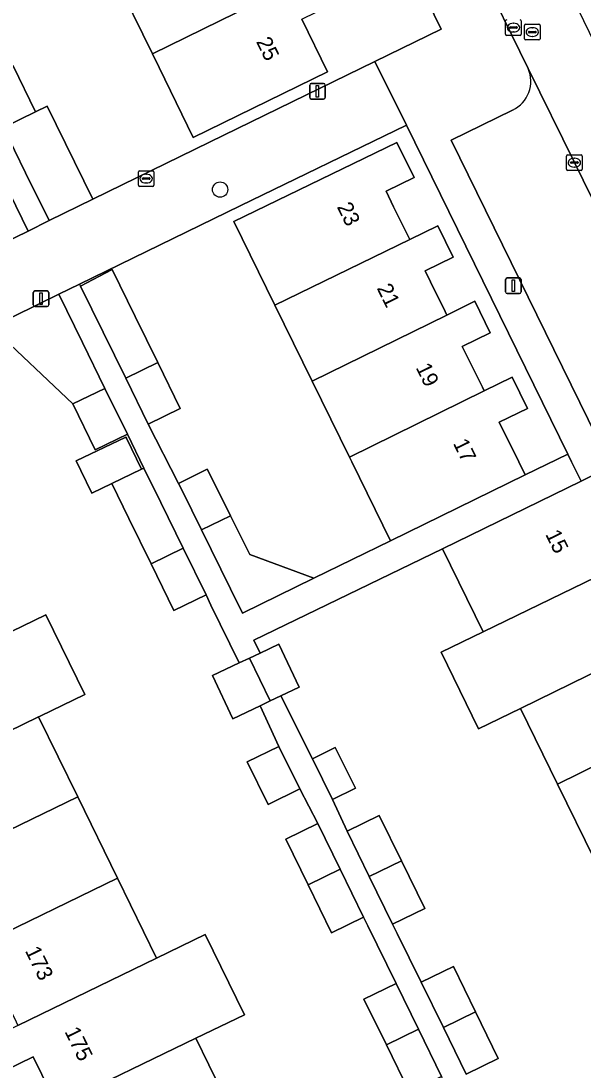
# Model space of a CAD drawing. Extents: x 160455 to 162082, y 388339 to 389736.
# Drawn here: x 160940.6 to 160976.6, y 388961 to 389028.3 of the extents above; entities that cross this region are included whole.
import ezdxf

# ---------------------------------------------------------------- set-up
doc = ezdxf.new("R2010")
doc.units = 0
for name, color, linetype in [('IMGEO_Boom', 7, 'Continuous'), ('IMGEO_Erf', 7, 'Continuous'), ('IMGEO_Kolk', 7, 'Continuous'), ('IMGEO_Lichtmast', 7, 'Continuous'), ('IMGEO_Muur', 7, 'Continuous'), ('IMGEO_Pand', 7, 'Continuous'), ('IMGEO_Pand_nummerreeks', 7, 'Continuous'), ('IMGEO_Parkeervlak_open', 7, 'Continuous'), ('IMGEO_Rijbaan_lokaal_open', 7, 'Continuous'), ('IMGEO_Rioolput', 7, 'Continuous'), ('IMGEO_Voetpad_open', 7, 'Continuous')]:
    doc.layers.add(name, color=color, linetype=linetype)

msp = doc.modelspace()

# ---------------------------------------------------------------- linework, layer by layer
at = {"layer": 'IMGEO_Boom'}
msp.add_circle((160953.328, 389017.463), 0.489, dxfattribs=at)
at = {"layer": 'IMGEO_Erf'}
for points in [[(160940.063, 389025.405), (160941.504, 389022.454), (160942.251, 389022.819), (160945.163, 389016.855), (160952.647, 389020.509), (160963.237, 389025.675), (160967.485, 389027.747), (160962.045, 389038.924)], [(160958.567, 389028.384), (160960.213, 389025.014), (160951.609, 389020.808), (160949.413, 389025.3), (160948.991, 389026.163), (160946.486, 389031.287)], [(160937.756, 389013.207), (160941.025, 389014.806), (160939.85, 389017.207)], [(160957.534, 388975.814), (160959.59, 388976.818), (160958.44, 388979.035), (160956.414, 388978.038), (160955.071, 388980.768), (160957.096, 388981.765), (160955.897, 388984.373), (160954.146, 388983.543), (160952.839, 388986.301), (160954.557, 388987.115), (160952.742, 388990.824), (160952.424, 388991.475), (160950.367, 388990.469), (160948.901, 388993.468), (160947.474, 388996.387), (160946.384, 388998.616), (160945.104, 388997.997), (160944.401, 388999.451), (160944.104, 389000.066), (160947.286, 389001.59), (160947.321, 389001.517), (160948.281, 388999.534), (160948.444, 388999.614), (160947.388, 389001.777), (160945.331, 389000.771), (160943.886, 389003.725), (160938.681, 389008.641)], [(160977.323, 388974.508), (160974.952, 388979.353), (160972.581, 388984.199), (160969.887, 388982.881), (160967.481, 388987.799), (160970.175, 388989.117), (160967.576, 388994.43), (160955.488, 388988.566), (160955.888, 388987.746), (160957.085, 388988.314), (160958.392, 388985.556), (160957.228, 388985.004), (160959.237, 388980.968), (160960.706, 388981.695), (160961.998, 388979.081), (160960.529, 388978.355), (160961.463, 388976.339), (160963.521, 388977.344), (160964.94, 388974.438), (160966.438, 388971.372), (160964.381, 388970.367), (160964.669, 388969.778), (160966.212, 388966.641), (160968.27, 388967.646), (160969.688, 388964.744), (160971.146, 388961.759), (160969.089, 388960.754)], [(160939.203, 388988.758), (160942.168, 388990.207), (160944.664, 388985.102), (160941.789, 388983.697), (160941.699, 388983.653), (160944.206, 388978.524), (160946.748, 388973.322), (160949.26, 388968.183), (160952.377, 388969.695), (160954.886, 388964.561), (160951.768, 388963.052), (160954.272, 388957.931)], [(160951.165, 388934.782), (160962.079, 388940.151), (160962.749, 388940.478), (160965.493, 388941.816), (160974.545, 388946.231), (160972.835, 388949.729), (160970.778, 388948.723), (160969.014, 388952.332), (160967.567, 388955.292), (160969.624, 388956.297), (160967.813, 388959.998), (160967.515, 388960.608), (160965.458, 388959.602), (160963.977, 388962.631), (160962.545, 388965.561), (160964.602, 388966.566), (160962.802, 388970.25), (160962.524, 388970.818), (160960.467, 388969.813), (160958.963, 388972.89), (160957.534, 388975.814)], [(160942.46, 388959.6), (160941.355, 388961.857), (160939.56, 388960.978)]]:
    msp.add_lwpolyline(points, dxfattribs=at)
msp.add_lwpolyline([(160959.226, 389005.173), (160956.838, 389010.044), (160954.208, 389015.41), (160964.646, 389020.492), (160965.752, 389018.24), (160963.958, 389017.359), (160964.444, 389016.368), (160965.367, 389014.488), (160965.475, 389014.267), (160967.272, 389015.146), (160968.259, 389013.136), (160966.464, 389012.255), (160966.81, 389011.549), (160967.746, 389009.644), (160967.857, 389009.418), (160969.651, 389010.301), (160970.638, 389008.291), (160968.843, 389007.41), (160969.585, 389005.901), (160970.13, 389004.791), (160970.242, 389004.564), (160972.034, 389005.447), (160973.021, 389003.438), (160971.214, 389002.553), (160972.464, 389000), (160972.868, 388999.174), (160975.598, 389000.511), (160965.26, 389021.604), (160954.605, 389016.426), (160944.325, 389011.407), (160944.392, 389011.27), (160946.417, 389012.347), (160947.893, 389009.326), (160949.335, 389006.375), (160950.774, 389003.43), (160948.716, 389002.425), (160950.663, 388998.624), (160952.508, 388999.542), (160952.731, 388999.094), (160953.993, 388996.558), (160955.236, 388994.059), (160959.34, 388992.554), (160964.24, 388994.945), (160961.762, 389000), (160961.61, 389000.311)], close=True, dxfattribs=at)
at = {"layer": 'IMGEO_Kolk'}
for p, q in [((160975.525, 389018.766), (160975.525, 389019.618)), ((160975.6, 389019.692), (160976.452, 389019.692)), ((160976.013, 389019.472), (160976.038, 389019.472)), ((160976.526, 389019.618), (160976.526, 389018.766)), ((160975.784, 389019.186), (160975.784, 389019.198)), ((160976.222, 389019.149), (160975.824, 389019.149)), ((160975.827, 389019.235), (160976.225, 389019.235)), ((160976.036, 389018.912), (160976.011, 389018.912)), ((160976.268, 389019.198), (160976.268, 389019.186)), ((160948.088, 389017.742), (160948.088, 389018.594)), ((160948.163, 389018.668), (160949.015, 389018.668)), ((160948.347, 389018.162), (160948.347, 389018.174)), ((160948.785, 389018.125), (160948.387, 389018.125)), ((160948.39, 389018.211), (160948.788, 389018.211)), ((160948.576, 389018.448), (160948.601, 389018.448)), ((160948.831, 389018.174), (160948.831, 389018.162)), ((160949.089, 389018.594), (160949.089, 389017.742)), ((160976.452, 389018.692), (160975.6, 389018.692)), ((160949.015, 389017.668), (160948.163, 389017.668)), ((160948.599, 389017.888), (160948.574, 389017.888))]:
    msp.add_line(p, q, dxfattribs=at)
for points in [[(160975.525, 389018.766), (160975.525, 389019.618)], [(160975.6, 389019.692), (160976.452, 389019.692)], [(160976.526, 389019.618), (160976.526, 389018.766)], [(160948.088, 389017.742), (160948.088, 389018.594)], [(160948.163, 389018.668), (160949.015, 389018.668)], [(160949.089, 389018.594), (160949.089, 389017.742)], [(160976.452, 389018.692), (160975.6, 389018.692)], [(160949.015, 389017.668), (160948.163, 389017.668)]]:
    msp.add_lwpolyline(points, dxfattribs=at)
for centre, radius, start, end in [((160975.602, 389019.616), 0.0765, 91.55205, 178.44795), ((160975.602, 389019.616), 0.0765, 91.55205, 178.44795), ((160976.45, 389019.616), 0.0765, 1.55205, 88.44795), ((160976.45, 389019.616), 0.0765, 1.55205, 88.44795), ((160975.602, 389018.768), 0.0765, 181.55205, 268.44795), ((160975.602, 389018.768), 0.0765, 181.55205, 268.44795), ((160975.824, 389019.195), 0.0403, 85.87752, 175.75265), ((160975.821, 389019.185), 0.0366, 178.93798, 274.71019), ((160976.225, 389019.192), 0.043, 264.86636, 352.45326), ((160976.229, 389019.197), 0.0386, 1.73085, 96.63898), ((160976.45, 389018.768), 0.0765, 271.55205, 358.44795), ((160976.45, 389018.768), 0.0765, 271.55205, 358.44795), ((160948.165, 389018.592), 0.0765, 91.55205, 178.44795), ((160948.165, 389018.592), 0.0765, 91.55205, 178.44795), ((160948.387, 389018.171), 0.0403, 85.87752, 175.75265), ((160948.384, 389018.161), 0.0366, 178.93798, 274.71019), ((160948.788, 389018.168), 0.043, 264.86636, 352.45326), ((160948.792, 389018.173), 0.0386, 1.73085, 96.63898), ((160949.013, 389018.592), 0.0765, 1.55205, 88.44795), ((160949.013, 389018.592), 0.0765, 1.55205, 88.44795), ((160948.165, 389017.744), 0.0765, 181.55205, 268.44795), ((160948.165, 389017.744), 0.0765, 181.55205, 268.44795), ((160949.013, 389017.744), 0.0765, 271.55205, 358.44795), ((160949.013, 389017.744), 0.0765, 271.55205, 358.44795)]:
    msp.add_arc(centre, radius, start, end, dxfattribs=at)
for centre, major_axis, ratio, start_param, end_param in [((160976.012, 389019.192), (-0.387, 0.002), 0.722429, 4.712389, 7.853982), ((160976.037, 389019.192), (-0.39, 0.002), 0.717154, 1.570796, 4.712389), ((160948.575, 389018.168), (-0.387, 0.002), 0.722429, 4.712389, 7.853982), ((160948.6, 389018.168), (-0.39, 0.002), 0.717154, 1.570796, 4.712389)]:
    msp.add_ellipse(centre, major_axis=major_axis, ratio=ratio, start_param=start_param, end_param=end_param, dxfattribs=at)
at = {"layer": 'IMGEO_Lichtmast'}
for p, q in [((160959.067, 389023.37), (160959.067, 389024.17)), ((160959.067, 389024.17), (160959.067, 389023.37)), ((160959.167, 389024.27), (160959.957, 389024.27)), ((160959.957, 389024.27), (160959.167, 389024.27)), ((160960.057, 389024.17), (160960.057, 389023.37)), ((160960.057, 389023.37), (160960.057, 389024.17)), ((160959.957, 389023.27), (160959.167, 389023.27)), ((160959.167, 389023.27), (160959.957, 389023.27)), ((160971.622, 389010.904), (160971.622, 389011.704)), ((160971.622, 389011.704), (160971.622, 389010.904)), ((160971.722, 389011.804), (160972.512, 389011.804)), ((160972.512, 389011.804), (160971.722, 389011.804)), ((160972.612, 389011.704), (160972.612, 389010.904)), ((160972.612, 389010.904), (160972.612, 389011.704)), ((160941.358, 389010.069), (160941.358, 389010.869)), ((160941.358, 389010.869), (160941.358, 389010.069)), ((160941.458, 389010.969), (160942.248, 389010.969)), ((160942.248, 389010.969), (160941.458, 389010.969)), ((160942.348, 389010.869), (160942.348, 389010.069)), ((160942.348, 389010.069), (160942.348, 389010.869)), ((160972.512, 389010.804), (160971.722, 389010.804)), ((160971.722, 389010.804), (160972.512, 389010.804)), ((160942.248, 389009.969), (160941.458, 389009.969)), ((160941.458, 389009.969), (160942.248, 389009.969))]:
    msp.add_line(p, q, dxfattribs=at)
for points in [[(160959.487, 389024.145), (160959.637, 389024.145), (160959.637, 389023.395), (160959.487, 389023.395), (160959.487, 389024.145)], [(160972.042, 389011.679), (160972.192, 389011.679), (160972.192, 389010.929), (160972.042, 389010.929), (160972.042, 389011.679)], [(160941.778, 389010.844), (160941.928, 389010.844), (160941.928, 389010.094), (160941.778, 389010.094), (160941.778, 389010.844)]]:
    msp.add_lwpolyline(points, dxfattribs=at)
for centre, start, end in [((160959.167, 389024.17), 90, 180), ((160959.167, 389024.17), 90, 180), ((160959.957, 389024.17), 0, 90), ((160959.957, 389024.17), 360, 90), ((160959.167, 389023.37), 180, 270), ((160959.167, 389023.37), 180, 270), ((160959.957, 389023.37), 270, 0), ((160959.957, 389023.37), 270, 0), ((160971.722, 389011.704), 90, 180), ((160971.722, 389011.704), 90, 180), ((160972.512, 389011.704), 0, 90), ((160972.512, 389011.704), 360, 90), ((160941.458, 389010.869), 90, 180), ((160941.458, 389010.869), 90, 180), ((160942.248, 389010.869), 0, 90), ((160942.248, 389010.869), 360, 90), ((160971.722, 389010.904), 180, 270), ((160971.722, 389010.904), 180, 270), ((160972.512, 389010.904), 270, 0), ((160972.512, 389010.904), 270, 0), ((160941.458, 389010.069), 180, 270), ((160941.458, 389010.069), 180, 270), ((160942.248, 389010.069), 270, 0), ((160942.248, 389010.069), 270, 0)]:
    msp.add_arc(centre, 0.1, start, end, dxfattribs=at)
at = {"layer": 'IMGEO_Muur'}
for points in [[(160952.647, 389020.509), (160945.163, 389016.855)], [(160954.605, 389016.426), (160944.325, 389011.407)]]:
    msp.add_lwpolyline(points, dxfattribs=at)
at = {"layer": 'IMGEO_Pand'}
for points in [[(160955.081, 389035.528), (160946.486, 389031.287), (160948.991, 389026.163), (160957.582, 389030.405), (160957.471, 389030.632), (160956.769, 389032.069), (160956.407, 389032.809), (160956.066, 389033.507), (160957.863, 389034.386), (160956.873, 389036.413)], [(160958.567, 389028.384), (160960.364, 389029.263), (160959.375, 389031.29), (160957.582, 389030.405), (160948.991, 389026.163), (160949.413, 389025.3), (160951.609, 389020.808), (160960.213, 389025.014)], [(160939.446, 389021.45), (160941.504, 389022.454), (160940.063, 389025.405), (160938.005, 389024.4)], [(160939.446, 389021.45), (160940.869, 389018.536), (160942.365, 389015.473), (160945.163, 389016.855), (160942.251, 389022.819), (160941.504, 389022.454)], [(160956.838, 389010.044), (160965.475, 389014.267), (160965.367, 389014.488), (160964.444, 389016.368), (160963.958, 389017.359), (160965.752, 389018.24), (160964.646, 389020.492), (160954.208, 389015.41)], [(160965.475, 389014.267), (160956.838, 389010.044), (160959.226, 389005.173), (160967.857, 389009.418), (160967.746, 389009.644), (160966.81, 389011.549), (160966.464, 389012.255), (160968.259, 389013.136), (160967.272, 389015.146)], [(160949.335, 389006.375), (160947.893, 389009.326), (160946.417, 389012.347), (160944.392, 389011.27), (160945.836, 389008.32), (160947.278, 389005.369)], [(160943.886, 389003.725), (160945.951, 389004.718), (160944.511, 389007.663), (160943.002, 389010.753), (160938.681, 389008.641)], [(160967.857, 389009.418), (160959.226, 389005.173), (160961.61, 389000.311), (160970.242, 389004.564), (160970.13, 389004.791), (160969.585, 389005.901), (160968.843, 389007.41), (160970.638, 389008.291), (160969.651, 389010.301)], [(160949.335, 389006.375), (160947.278, 389005.369), (160948.716, 389002.425), (160950.774, 389003.43)], [(160971.214, 389002.553), (160973.021, 389003.438), (160972.034, 389005.447), (160970.242, 389004.564), (160961.61, 389000.311), (160961.762, 389000), (160964.24, 388994.945), (160972.868, 388999.174), (160972.464, 389000)], [(160943.886, 389003.725), (160945.331, 389000.771), (160947.388, 389001.777), (160945.951, 389004.718)], [(160947.321, 389001.517), (160947.286, 389001.59), (160944.104, 389000.066), (160944.401, 388999.451), (160945.104, 388997.997), (160946.384, 388998.616), (160948.281, 388999.534)], [(160949.531, 388997.392), (160948.444, 388999.614), (160948.281, 388999.534), (160946.384, 388998.616), (160947.474, 388996.387), (160948.901, 388993.468), (160950.961, 388994.468)], [(160950.663, 388998.624), (160950.886, 388998.176), (160952.136, 388995.643), (160953.993, 388996.558), (160952.731, 388999.094), (160952.508, 388999.542)], [(160977.985, 388999.523), (160976.451, 388998.772), (160967.576, 388994.43), (160970.175, 388989.117), (160978.814, 388993.296), (160978.709, 388993.511), (160978.005, 388994.946), (160977.3, 388996.382), (160979.094, 388997.262)], [(160953.993, 388996.558), (160952.136, 388995.643), (160953.993, 388991.878), (160954.771, 388990.301), (160959.34, 388992.554), (160955.236, 388994.059)], [(160950.961, 388994.468), (160948.901, 388993.468), (160950.367, 388990.469), (160952.424, 388991.475)], [(160981.201, 388988.431), (160981.09, 388988.657), (160980.448, 388989.967), (160979.805, 388991.277), (160981.599, 388992.157), (160980.613, 388994.166), (160978.814, 388993.296), (160970.175, 388989.117), (160967.481, 388987.799), (160969.887, 388982.881), (160972.581, 388984.199)], [(160939.203, 388988.758), (160930.304, 388984.436), (160928.506, 388983.563), (160929.494, 388981.544), (160931.289, 388982.423), (160931.992, 388980.986), (160932.695, 388979.55), (160932.808, 388979.319), (160941.699, 388983.653), (160941.789, 388983.697), (160944.664, 388985.102), (160942.168, 388990.207)], [(160981.201, 388988.431), (160972.581, 388984.199), (160974.952, 388979.353), (160983.578, 388983.587), (160983.468, 388983.812), (160983.003, 388984.76), (160982.191, 388986.414), (160983.985, 388987.294), (160982.995, 388989.312)], [(160955.204, 388987.422), (160956.54, 388984.678), (160957.228, 388985.004), (160958.392, 388985.556), (160957.085, 388988.314), (160955.888, 388987.746)], [(160955.204, 388987.422), (160954.557, 388987.115), (160952.839, 388986.301), (160954.146, 388983.543), (160955.897, 388984.373), (160956.54, 388984.678)], [(160983.578, 388983.587), (160974.952, 388979.353), (160977.323, 388974.508), (160985.958, 388978.736), (160985.849, 388978.958), (160985.067, 388980.552), (160984.568, 388981.569), (160986.363, 388982.449), (160985.372, 388984.468)], [(160944.206, 388978.524), (160941.699, 388983.653), (160932.808, 388979.319), (160931.01, 388978.447), (160931.998, 388976.428), (160933.794, 388977.306), (160934.229, 388976.418), (160935.2, 388974.434), (160935.313, 388974.204)], [(160957.096, 388981.765), (160955.071, 388980.768), (160956.414, 388978.038), (160958.44, 388979.035)], [(160959.237, 388980.968), (160960.529, 388978.355), (160961.998, 388979.081), (160960.706, 388981.695)], [(160946.748, 388973.322), (160944.206, 388978.524), (160935.313, 388974.204), (160933.514, 388973.33), (160934.503, 388971.311), (160936.298, 388972.189), (160937.023, 388970.708), (160937.748, 388969.227), (160937.86, 388968.998)], [(160962.885, 388973.429), (160964.94, 388974.438), (160963.521, 388977.344), (160961.463, 388976.339)], [(160961.023, 388973.889), (160959.59, 388976.818), (160957.534, 388975.814), (160958.963, 388972.89)], [(160964.94, 388974.438), (160962.885, 388973.429), (160964.381, 388970.367), (160966.438, 388971.372)], [(160961.023, 388973.889), (160958.963, 388972.89), (160960.467, 388969.813), (160962.524, 388970.818)], [(160949.26, 388968.183), (160946.748, 388973.322), (160937.86, 388968.998), (160936.063, 388968.123), (160937.051, 388966.104), (160938.846, 388966.983), (160939.28, 388966.097), (160940.257, 388964.101), (160940.37, 388963.871)], [(160951.768, 388963.052), (160954.886, 388964.561), (160952.377, 388969.695), (160949.26, 388968.183), (160940.37, 388963.871), (160938.571, 388962.998), (160939.56, 388960.978), (160941.355, 388961.857), (160942.46, 388959.6), (160942.761, 388958.984), (160942.875, 388958.75)], [(160969.688, 388964.744), (160968.27, 388967.646), (160966.212, 388966.641), (160967.632, 388963.736)], [(160966.038, 388963.629), (160964.602, 388966.566), (160962.545, 388965.561), (160963.977, 388962.631)], [(160969.688, 388964.744), (160967.632, 388963.736), (160969.089, 388960.754), (160971.146, 388961.759)], [(160966.038, 388963.629), (160963.977, 388962.631), (160965.458, 388959.602), (160967.515, 388960.608)], [(160954.272, 388957.931), (160951.768, 388963.052), (160942.875, 388958.75), (160941.076, 388957.88), (160942.064, 388955.861), (160943.86, 388956.74), (160944.631, 388955.164), (160945.27, 388953.859), (160945.384, 388953.626)]]:
    msp.add_lwpolyline(points, close=True, dxfattribs=at)
at = {"layer": 'IMGEO_Parkeervlak_open'}
for points in [[(160984.095, 389002.754), (160982.731, 389005.524), (160976.027, 389019.193), (160973.066, 389025.234)], [(160972.065, 389022.557), (160968.122, 389020.623), (160977.458, 389001.598), (160981.367, 389003.558)]]:
    msp.add_lwpolyline(points, dxfattribs=at)
msp.add_arc((160971.167, 389024.418), 2.067, 295.75193, 23.24391, dxfattribs=at)
at = {"layer": 'IMGEO_Rijbaan_lokaal_open'}
msp.add_lwpolyline([(160969.875, 389031.754), (160973.066, 389025.234), (160976.027, 389019.193), (160982.731, 389005.524), (160984.095, 389002.754), (160984.223, 389002.492), (160985.444, 389000), (160993.409, 388983.736), (161000, 388970.263), (161001.751, 388966.684), (161003.536, 388963.113), (161004.323, 388961.485), (161008.397, 388963.465), (161007.549, 388965.168), (161006.014, 388968.286), (161000, 388980.592), (160997.499, 388985.709), (160990.479, 389000), (160990.384, 389000.193), (160988.256, 389004.613), (160980.327, 389020.776), (160978.922, 389023.568), (160978.825, 389023.76), (160975.896, 389029.81)], dxfattribs=at)
at = {"layer": 'IMGEO_Rioolput'}
for p, q in [((160971.62, 389027.423), (160971.62, 389028.275)), ((160972.621, 389028.275), (160972.621, 389027.423)), ((160971.879, 389027.843), (160971.879, 389027.855)), ((160972.317, 389027.806), (160971.919, 389027.806)), ((160971.922, 389027.892), (160972.32, 389027.892)), ((160972.131, 389027.569), (160972.106, 389027.569)), ((160972.108, 389028.129), (160972.133, 389028.129)), ((160972.363, 389027.855), (160972.363, 389027.843)), ((160972.826, 389027.14), (160972.826, 389027.992)), ((160972.901, 389028.066), (160973.753, 389028.066)), ((160973.085, 389027.56), (160973.085, 389027.572)), ((160973.523, 389027.523), (160973.125, 389027.523)), ((160973.128, 389027.609), (160973.526, 389027.609)), ((160973.314, 389027.846), (160973.339, 389027.846)), ((160973.569, 389027.572), (160973.569, 389027.56)), ((160973.827, 389027.992), (160973.827, 389027.14)), ((160972.547, 389027.349), (160971.695, 389027.349)), ((160973.753, 389027.066), (160972.901, 389027.066)), ((160973.337, 389027.286), (160973.312, 389027.286))]:
    msp.add_line(p, q, dxfattribs=at)
for points in [[(160971.62, 389027.423), (160971.62, 389028.275)], [(160972.621, 389028.275), (160972.621, 389027.423)], [(160972.826, 389027.14), (160972.826, 389027.992)], [(160972.901, 389028.066), (160973.753, 389028.066)], [(160973.827, 389027.992), (160973.827, 389027.14)], [(160972.547, 389027.349), (160971.695, 389027.349)], [(160973.753, 389027.066), (160972.901, 389027.066)]]:
    msp.add_lwpolyline(points, dxfattribs=at)
for centre, radius, start, end in [((160971.697, 389028.273), 0.0765, 91.55205, 178.44795), ((160971.697, 389028.273), 0.0765, 91.55205, 178.44795), ((160972.545, 389028.273), 0.0765, 1.55205, 88.44795), ((160972.545, 389028.273), 0.0765, 1.55205, 88.44795), ((160971.919, 389027.852), 0.0403, 85.87752, 175.75265), ((160971.916, 389027.842), 0.0366, 178.93798, 274.71019), ((160972.32, 389027.849), 0.043, 264.86636, 352.45326), ((160972.324, 389027.854), 0.0386, 1.73085, 96.63898), ((160972.903, 389027.99), 0.0765, 91.55205, 178.44795), ((160972.903, 389027.99), 0.0765, 91.55205, 178.44795), ((160973.125, 389027.569), 0.0403, 85.87752, 175.75265), ((160973.122, 389027.559), 0.0366, 178.93798, 274.71019), ((160973.526, 389027.566), 0.043, 264.86636, 352.45326), ((160973.53, 389027.571), 0.0386, 1.73085, 96.63898), ((160973.751, 389027.99), 0.0765, 1.55205, 88.44795), ((160973.751, 389027.99), 0.0765, 1.55205, 88.44795), ((160971.697, 389027.425), 0.0765, 181.55205, 268.44795), ((160971.697, 389027.425), 0.0765, 181.55205, 268.44795), ((160972.545, 389027.425), 0.0765, 271.55205, 358.44795), ((160972.545, 389027.425), 0.0765, 271.55205, 358.44795), ((160972.903, 389027.142), 0.0765, 181.55205, 268.44795), ((160972.903, 389027.142), 0.0765, 181.55205, 268.44795), ((160973.751, 389027.142), 0.0765, 271.55205, 358.44795), ((160973.751, 389027.142), 0.0765, 271.55205, 358.44795)]:
    msp.add_arc(centre, radius, start, end, dxfattribs=at)
for centre, major_axis, ratio, start_param, end_param in [((160972.107, 389027.849), (-0.387, 0.002), 0.722429, 4.712389, 7.853982), ((160972.132, 389027.849), (-0.39, 0.002), 0.717154, 1.570796, 4.712389), ((160973.313, 389027.566), (-0.387, 0.002), 0.722429, 4.712389, 7.853982), ((160973.338, 389027.566), (-0.39, 0.002), 0.717154, 1.570796, 4.712389)]:
    msp.add_ellipse(centre, major_axis=major_axis, ratio=ratio, start_param=start_param, end_param=end_param, dxfattribs=at)
at = {"layer": 'IMGEO_Voetpad_open'}
for points in [[(160979.372, 389044.682), (160979.217, 389045.279), (160978.423, 389046.942), (160974.68, 389045.11), (160962.045, 389038.924), (160967.485, 389027.747), (160963.237, 389025.675), (160965.26, 389021.604), (160975.598, 389000.511), (160975.849, 389000), (160976.451, 388998.772), (160977.985, 388999.523), (160978.97, 389000), (160980.708, 389000.842), (160981.121, 389000), (161000, 388961.47), (161000.234, 388960.992)], [(160973.066, 389025.234), (160969.875, 389031.754)], [(160981.367, 389003.558), (160977.458, 389001.598), (160968.122, 389020.623), (160972.065, 389022.557)], [(160969.089, 388960.754), (160967.632, 388963.736), (160966.212, 388966.641), (160964.669, 388969.778), (160964.381, 388970.367), (160962.885, 388973.429), (160961.463, 388976.339), (160960.529, 388978.355), (160959.237, 388980.968), (160957.228, 388985.004), (160956.54, 388984.678), (160955.897, 388984.373), (160957.096, 388981.765), (160958.44, 388979.035), (160959.59, 388976.818), (160961.023, 388973.889), (160962.524, 388970.818), (160962.802, 388970.25), (160964.602, 388966.566), (160966.038, 388963.629), (160967.515, 388960.608)]]:
    msp.add_lwpolyline(points, dxfattribs=at)
for points in [[(160936.973, 389026.602), (160935.683, 389029.373), (160933.842, 389033.111), (160931.979, 389036.9), (160931.634, 389037.601), (160930.211, 389036.909), (160931.39, 389034.136), (160932.586, 389031.78), (160935.202, 389026.628), (160936.213, 389024.638), (160936.295, 389024.473), (160937.696, 389021.608), (160939.168, 389018.599), (160939.85, 389017.207), (160941.025, 389014.806), (160942.365, 389015.473), (160940.869, 389018.536), (160939.446, 389021.45), (160938.005, 389024.4)], [(160943.002, 389010.753), (160944.325, 389011.407), (160954.605, 389016.426), (160965.26, 389021.604), (160963.237, 389025.675), (160952.647, 389020.509), (160945.163, 389016.855), (160942.365, 389015.473), (160941.025, 389014.806), (160937.756, 389013.207), (160928.531, 389008.736), (160915.841, 389002.618), (160917.838, 388998.543), (160930.534, 389004.674), (160938.681, 389008.641)], [(160967.576, 388994.43), (160976.451, 388998.772), (160975.849, 389000), (160975.598, 389000.511), (160972.868, 388999.174), (160964.24, 388994.945), (160959.34, 388992.554), (160954.771, 388990.301), (160953.993, 388991.878), (160952.136, 388995.643), (160950.886, 388998.176), (160950.663, 388998.624), (160948.716, 389002.425), (160947.278, 389005.369), (160945.836, 389008.32), (160944.392, 389011.27), (160944.325, 389011.407), (160943.002, 389010.753), (160944.511, 389007.663), (160945.951, 389004.718), (160947.388, 389001.777), (160948.444, 388999.614), (160949.531, 388997.392), (160950.961, 388994.468), (160952.424, 388991.475), (160952.742, 388990.824), (160954.557, 388987.115), (160955.204, 388987.422), (160955.888, 388987.746), (160955.488, 388988.566)]]:
    msp.add_lwpolyline(points, close=True, dxfattribs=at)
msp.add_arc((160971.167, 389024.418), 2.067, 295.75193, 23.24391, dxfattribs=at)

# ---------------------------------------------------------------- texts
at = {"layer": 'IMGEO_Pand_nummerreeks'}
for s, rotation, p in [('25', 296.02926, (160955.612, 389026.958)), ('23', 296.10948, (160960.793, 389016.361)), ('21', 296.10948, (160963.347, 389011.148)), ('19', 296.10948, (160965.842, 389006.057)), ('17', 295.98916, (160968.229, 389001.207)), ('15', 296.12666, (160974.142, 388995.371)), ('173', 296.05218, (160940.81, 388968.665)), ('175', 296.05218, (160943.339, 388963.493))]:
    msp.add_text(s, height=1, rotation=rotation, dxfattribs=at).set_placement(p)

doc.saveas('drawing.dxf')
